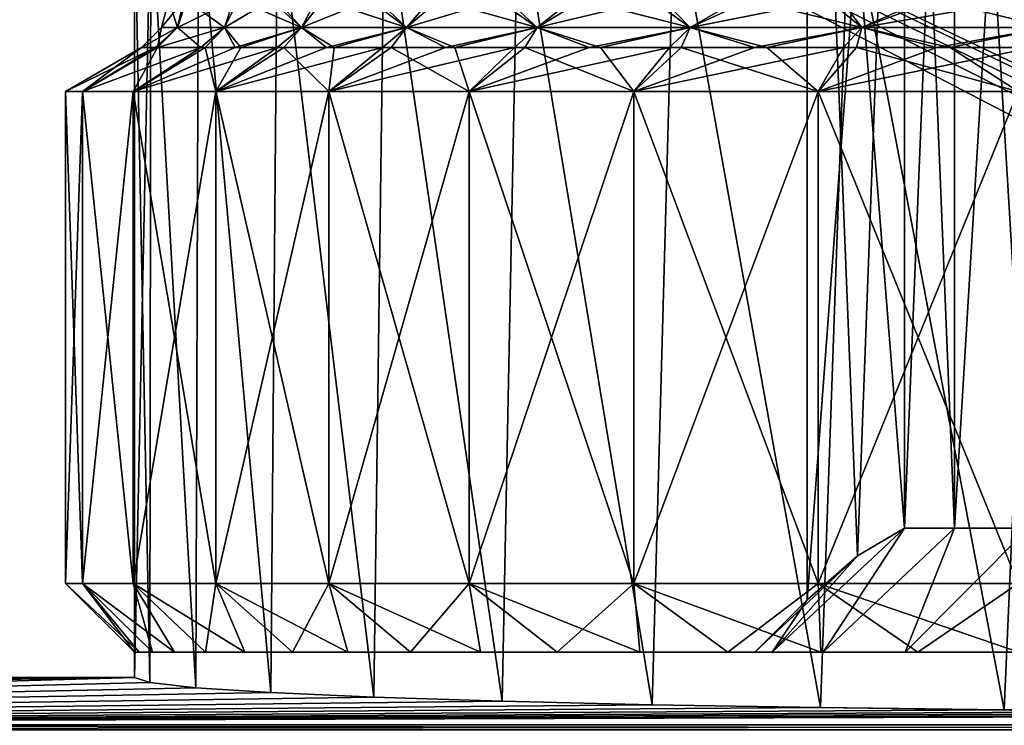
# Model space of a CAD drawing. Header units: metres. Extents: x -104 to 104, y -111 to 38.
# Tile 449 of 656: x -86.83 to -79.69, y 10.47 to 15.59. Entities that reach past the tile are written whole.
import ezdxf

# ---------------------------------------------------------------- set-up
doc = ezdxf.new("R2010")
doc.units = ezdxf.units.M
doc.layers.add('solid_509367_AD153', color=7, linetype='CONTINUOUS')

msp = doc.modelspace()

# ---------------------------------------------------------------- linework, layer by layer
at = {"layer": 'solid_509367_AD153'}
for points in [[(-80.414101, 11.9, 1.220577), (-81.118805, 20.799999), (-80.414101, 20.799999, 1.220577)], [(-81.118805, 11.381198), (-80.414101, 20.799999, -1.220577), (-81.118805, 20.799999)], [(-80.755348, 11.6984, 0.629519), (-81.118805, 11.381198), (-81.118805, 20.799999)], [(-80.755348, 11.6984, 0.629519), (-81.118805, 20.799999), (-80.414101, 11.9, 1.220577)], [(-80.754219, 11.699223, -0.631477), (-80.414101, 20.799999, -1.220577), (-81.118805, 11.381198)], [(-80.754219, 11.699223, -0.631477), (-80.414101, 11.9, -1.220577), (-80.414101, 20.799999, -1.220577)], [(-80.414101, 11.9, 1.220577), (-80.414101, 20.799999, 1.220577), (-80.050865, 20.799999, 2.049639)], [(-80.050705, 11.9, 2.05), (-80.414101, 11.9, 1.220577), (-80.050865, 20.799999, 2.049639)], [(-80.050705, 11.9, -2.05), (-80.050865, 20.799999, -2.049639), (-80.414101, 20.799999, -1.220577)], [(-80.414101, 11.9, -1.220577), (-80.050705, 11.9, -2.05), (-80.414101, 20.799999, -1.220577)], [(-80.050705, 11.9, 2.05), (-80.050865, 20.799999, 2.049639), (-79.514099, 20.799999, 2.779423)], [(-79.514099, 11.9, -2.779423), (-79.514099, 20.799999, -2.779423), (-80.050865, 20.799999, -2.049639)], [(-80.050705, 11.9, -2.05), (-79.514099, 11.9, -2.779423), (-80.050865, 20.799999, -2.049639)], [(-79.514099, 11.9, 2.779423), (-80.050705, 11.9, 2.05), (-79.514099, 20.799999, 2.779423)], [(-88.5, -7.5, -19), (-88.5, 19.5, -19), (88.5, 19.5, -19)], [(-36.57795, -7.5, -19), (-88.5, -7.5, -19), (88.5, 19.5, -19)], [(-88.5, 19.5, 19), (-22.036695, 13.796837, 19), (-20.601435, 15.860655, 19)], [(-88.5, 19.5, 19), (-23.262661, 11.611843, 19), (-22.036695, 13.796837, 19)], [(-88.5, 19.5, 19), (-24.274422, 9.313841, 19), (-23.262661, 11.611843, 19)], [(-88.5, 19.5, 19), (-25.057833, 6.933899, 19), (-24.274422, 9.313841, 19)], [(-88.5, 19.5, 19), (-25.610046, 4.486145, 19), (-25.057833, 6.933899, 19)], [(-88.5, 19.5, 19), (-25.922733, 1.996398, 19), (-25.610046, 4.486145, 19)], [(-88.5, 19.5, 19), (-25.994944, -0.508141, 19), (-25.922733, 1.996398, 19)], [(-88.5, 19.5, 19), (-28.25597, -9.176244, 19), (-25.994944, -0.508141, 19)], [(-88.5, 19.5, 19), (-30.260374, -8.449453, 19), (-28.25597, -9.176244, 19)], [(-88.5, 19.5, 19), (-32.333549, -7.923218, 19), (-30.260374, -8.449453, 19)], [(-88.5, 19.5, 19), (-34.437721, -7.607192, 19), (-32.333549, -7.923218, 19)], [(-88.5, 19.5, 19), (-36.57795, -7.5, 19), (-34.437721, -7.607192, 19)], [(-88.5, 19.5, 19), (-88.5, -7.5, 19), (-36.57795, -7.5, 19)], [(-85.881882, 16.5, 1.487333), (-85.887772, 10.780373, 1.455325), (-86, 10.818481)], [(-86, 16.5), (-86, 10.818481), (-85.887772, 10.780373, -1.455327)], [(-85.881882, 16.5, 1.487333), (-86, 10.818481), (-86, 16.5)], [(-86, 16.5), (-85.887772, 10.780373, -1.455327), (-85.881882, 16.5, -1.487333)], [(-85.881882, 16.5, 1.487333), (-85.555473, 10.743308, 2.87075), (-85.887772, 10.780373, 1.455325)], [(-85.881882, 16.5, -1.487333), (-85.887772, 10.780373, -1.455327), (-85.555473, 10.743308, -2.870752)], [(-85.535477, 16.5, 2.932928), (-85.555473, 10.743308, 2.87075), (-85.881882, 16.5, 1.487333)], [(-85.881882, 16.5, -1.487333), (-85.555473, 10.743308, -2.870752), (-85.535477, 16.5, -2.932928)], [(-85.535477, 16.5, 2.932928), (-85.010239, 10.707937, 4.221489), (-85.555473, 10.743308, 2.87075)], [(-85.535477, 16.5, -2.932928), (-85.555473, 10.743308, -2.870752), (-85.010239, 10.707937, -4.221493)], [(-84.962944, 16.5, 4.315154), (-85.010239, 10.707937, 4.221489), (-85.535477, 16.5, 2.932928)], [(-85.535477, 16.5, -2.932928), (-85.010239, 10.707937, -4.221493), (-84.962944, 16.5, -4.315154)], [(-84.962944, 16.5, 4.315154), (-84.263023, 10.67509, 5.475904), (-85.010239, 10.707937, 4.221489)], [(-84.962944, 16.5, -4.315154), (-85.010239, 10.707937, -4.221493), (-84.263016, 10.67509, -5.475909)], [(-84.185692, 16.5, 5.582286), (-84.263023, 10.67509, 5.475904), (-84.962944, 16.5, 4.315154)], [(-84.962944, 16.5, -4.315154), (-84.263016, 10.67509, -5.475909), (-84.185692, 16.5, -5.582286)], [(-84.185692, 16.5, 5.582286), (-83.332382, 10.645646, 6.600296), (-84.263023, 10.67509, 5.475904)], [(-84.185692, 16.5, -5.582286), (-84.263016, 10.67509, -5.475909), (-83.332375, 10.645646, -6.600302)], [(-83.217514, 16.5, 6.717515), (-83.332382, 10.645646, 6.600296), (-84.185692, 16.5, 5.582286)], [(-84.185692, 16.5, -5.582286), (-83.332375, 10.645646, -6.600302), (-83.217514, 16.5, -6.717515)], [(-83.217514, 16.5, 6.717515), (-82.243439, 10.620338, 7.566755), (-83.332382, 10.645646, 6.600296)], [(-83.217514, 16.5, -6.717515), (-83.332375, 10.645646, -6.600302), (-82.243431, 10.620338, -7.566761)], [(-82.082283, 16.5, 7.685693), (-82.243439, 10.620338, 7.566755), (-83.217514, 16.5, 6.717515)], [(-83.217514, 16.5, -6.717515), (-82.243431, 10.620338, -7.566761), (-82.082283, 16.5, -7.685693)], [(-82.082283, 16.5, 7.685693), (-81.022224, 10.59971, 8.354503), (-82.243439, 10.620338, 7.566755)], [(-82.082283, 16.5, -7.685693), (-82.243431, 10.620338, -7.566761), (-81.022217, 10.59971, -8.354507)], [(-80.815155, 16.5, 8.462941), (-81.022224, 10.59971, 8.354503), (-82.082283, 16.5, 7.685693)], [(-82.082283, 16.5, -7.685693), (-81.022217, 10.59971, -8.354507), (-80.815155, 16.5, -8.462941)], [(-80.815155, 16.5, 8.462941), (-79.689644, 10.584156, 8.94853), (-81.022224, 10.59971, 8.354503)], [(-80.815155, 16.5, -8.462941), (-81.022217, 10.59971, -8.354507), (-79.689629, 10.584156, -8.948534)], [(-79.43293, 16.5, 9.035478), (-79.689644, 10.584156, 8.94853), (-80.815155, 16.5, 8.462941)], [(-80.815155, 16.5, -8.462941), (-79.689629, 10.584156, -8.948534), (-79.43293, 16.5, -9.035478)], [(-79.43293, 16.5, 9.035478), (-78.659668, 10.596139, 9.251261), (-79.689644, 10.584156, 8.94853)], [(-85.803589, 15.530939), (-85.75, 15.73094), (-85.641106, 15.73094, -1.415149)], [(-85.689049, 15.530939, 1.455402), (-85.75, 15.73094), (-85.803589, 15.530939)], [(-85.689049, 15.530939, -1.455402), (-85.803589, 15.530939), (-85.641106, 15.73094, -1.415149)], [(-85.689049, 15.530939, 1.455402), (-85.623672, 15.73094, 1.523517), (-85.75, 15.73094)], [(-85.348244, 15.530939, 2.874968), (-85.623672, 15.73094, 1.523517), (-85.689049, 15.530939, 1.455402)], [(-85.689049, 15.530939, -1.455402), (-85.641106, 15.73094, -1.415149), (-85.282127, 15.73094, -2.904611)], [(-85.689049, 15.530939, -1.455402), (-85.282127, 15.73094, -2.904611), (-85.348244, 15.530939, -2.874968)], [(-85.348244, 15.530939, 2.874968), (-85.248291, 15.73094, 3.00497), (-85.623672, 15.73094, 1.523517)], [(-84.789558, 15.530939, 4.223742), (-85.248291, 15.73094, 3.00497), (-85.348244, 15.530939, 2.874968)], [(-85.348244, 15.530939, -2.874968), (-85.282127, 15.73094, -2.904611), (-85.011024, 15.73094, -3.622847)], [(-85.348244, 15.530939, -2.874968), (-85.011024, 15.73094, -3.622847), (-84.789558, 15.530939, -4.223742)], [(-84.789558, 15.530939, 4.223742), (-84.969048, 15.73094, 3.719902), (-85.248291, 15.73094, 3.00497)], [(-84.789558, 15.530939, -4.223742), (-85.011024, 15.73094, -3.622847), (-84.681091, 15.73094, -4.31651)], [(-84.789558, 15.530939, 4.223742), (-84.631477, 15.73094, 4.409265), (-84.969048, 15.73094, 3.719902)], [(-84.026764, 15.530939, 5.468513), (-84.631477, 15.73094, 4.409265), (-84.789558, 15.530939, 4.223742)], [(-84.789558, 15.530939, -4.223742), (-84.681091, 15.73094, -4.31651), (-84.294647, 15.73094, -4.980559)], [(-84.789558, 15.530939, -4.223742), (-84.294647, 15.73094, -4.980559), (-84.026764, 15.530939, -5.468513)], [(-84.026764, 15.530939, 5.468513), (-84.238228, 15.73094, 5.06777), (-84.631477, 15.73094, 4.409265)], [(-84.026764, 15.530939, -5.468513), (-84.294647, 15.73094, -4.980559), (-83.854599, 15.73094, -5.610026)], [(-84.026764, 15.530939, 5.468513), (-83.791458, 15.73094, 5.691847), (-84.238228, 15.73094, 5.06777)], [(-83.078629, 15.530939, 6.578632), (-83.791458, 15.73094, 5.691847), (-84.026764, 15.530939, 5.468513)], [(-84.026764, 15.530939, -5.468513), (-83.854599, 15.73094, -5.610026), (-83.364113, 15.73094, -6.200522)], [(-84.026764, 15.530939, -5.468513), (-83.364113, 15.73094, -6.200522), (-83.078629, 15.530939, -6.578632)], [(-83.078629, 15.530939, 6.578632), (-83.294022, 15.73094, 6.277238), (-83.791458, 15.73094, 5.691847)], [(-83.078629, 15.530939, -6.578632), (-83.364113, 15.73094, -6.200522), (-82.826111, 15.73094, -6.748541)], [(-83.078629, 15.530939, 6.578632), (-82.749809, 15.73094, 6.819262), (-83.294022, 15.73094, 6.277238)], [(-81.968513, 15.530939, 7.526762), (-82.749809, 15.73094, 6.819262), (-83.078629, 15.530939, 6.578632)], [(-83.078629, 15.530939, -6.578632), (-82.826111, 15.73094, -6.748541), (-82.244247, 15.73094, -7.250248)], [(-83.078629, 15.530939, -6.578632), (-82.244247, 15.73094, -7.250248), (-81.968513, 15.530939, -7.526762)], [(-81.968513, 15.530939, 7.526762), (-82.162605, 15.73094, 7.314189), (-82.749809, 15.73094, 6.819262)], [(-81.968513, 15.530939, -7.526762), (-82.244247, 15.73094, -7.250248), (-81.623047, 15.73094, -7.701744)], [(-81.968513, 15.530939, 7.526762), (-81.536278, 15.73094, 7.758762), (-82.162605, 15.73094, 7.314189)], [(-80.72374, 15.530939, 8.289559), (-81.536278, 15.73094, 7.758762), (-81.968513, 15.530939, 7.526762)], [(-81.968513, 15.530939, -7.526762), (-81.623047, 15.73094, -7.701744), (-80.966751, 15.73094, -8.100039)], [(-81.968513, 15.530939, -7.526762), (-80.966751, 15.73094, -8.100039), (-80.72374, 15.530939, -8.289559)], [(-80.72374, 15.530939, 8.289559), (-80.87516, 15.73094, 8.149875), (-81.536278, 15.73094, 7.758762)], [(-80.72374, 15.530939, -8.289559), (-80.966751, 15.73094, -8.100039), (-80.27935, 15.73094, -8.442691)], [(-80.72374, 15.530939, 8.289559), (-80.184021, 15.73094, 8.484719), (-80.87516, 15.73094, 8.149875)], [(-79.374969, 15.530939, 8.84824), (-80.184021, 15.73094, 8.484719), (-80.72374, 15.530939, 8.289559)], [(-80.72374, 15.530939, -8.289559), (-80.27935, 15.73094, -8.442691), (-79.565727, 15.73094, -8.727189)], [(-80.72374, 15.530939, -8.289559), (-79.565727, 15.73094, -8.727189), (-79.374969, 15.530939, -8.84824)], [(-79.374969, 15.530939, 8.84824), (-79.46756, 15.73094, 8.761054), (-80.184021, 15.73094, 8.484719)], [(-85.803589, 15.530939), (-85.949997, 15.38453), (-85.833496, 15.384529, 1.479324)], [(-85.689049, 15.530939, -1.455402), (-85.850021, 15.384529, -1.370991), (-85.949997, 15.38453)], [(-85.689049, 15.530939, -1.455402), (-85.949997, 15.38453), (-85.803589, 15.530939)], [(-85.689049, 15.530939, -1.455402), (-85.519981, 15.38453, -2.818227), (-85.850021, 15.384529, -1.370991)], [(-85.348244, 15.530939, 2.874968), (-85.833496, 15.384529, 1.479324), (-85.487099, 15.384531, 2.921392)], [(-85.689049, 15.530939, 1.455402), (-85.803589, 15.530939), (-85.833496, 15.384529, 1.479324)], [(-85.348244, 15.530939, 2.874968), (-85.689049, 15.530939, 1.455402), (-85.833496, 15.384529, 1.479324)], [(-85.689049, 15.530939, -1.455402), (-85.348244, 15.530939, -2.874968), (-85.519981, 15.38453, -2.818227)], [(-85.348244, 15.530939, -2.874968), (-85.27002, 15.38453, -3.519839), (-85.519981, 15.38453, -2.818227)], [(-85.348244, 15.530939, 2.874968), (-85.487099, 15.384531, 2.921392), (-85.229195, 15.38453, 3.619896)], [(-84.789558, 15.530939, 4.223742), (-85.348244, 15.530939, 2.874968), (-85.229195, 15.38453, 3.619896)], [(-85.348244, 15.530939, -2.874968), (-84.789558, 15.530939, -4.223742), (-85.27002, 15.38453, -3.519839)], [(-84.789558, 15.530939, -4.223742), (-84.965256, 15.38453, -4.200224), (-85.27002, 15.38453, -3.519839)], [(-84.789558, 15.530939, 4.223742), (-85.229195, 15.38453, 3.619896), (-84.916824, 15.38453, 4.296467)], [(-84.789558, 15.530939, -4.223742), (-84.607758, 15.38453, -4.854555), (-84.965256, 15.38453, -4.200224)], [(-84.789558, 15.530939, 4.223742), (-84.916824, 15.38453, 4.296467), (-84.55249, 15.38453, 4.945695)], [(-84.026764, 15.530939, 5.468513), (-84.789558, 15.530939, 4.223742), (-84.55249, 15.38453, 4.945695)], [(-84.789558, 15.530939, -4.223742), (-84.026764, 15.530939, -5.468513), (-84.607758, 15.38453, -4.854555)], [(-84.026764, 15.530939, -5.468513), (-84.199791, 15.38453, -5.478656), (-84.607758, 15.38453, -4.854555)], [(-84.026764, 15.530939, 5.468513), (-84.55249, 15.38453, 4.945695), (-84.138092, 15.38453, 5.564351)], [(-84.026764, 15.530939, -5.468513), (-83.744202, 15.38453, -6.068279), (-84.199791, 15.38453, -5.478656)], [(-84.026764, 15.530939, 5.468513), (-84.138092, 15.38453, 5.564351), (-83.675774, 15.38453, 6.149049)], [(-83.078629, 15.530939, 6.578632), (-84.026764, 15.530939, 5.468513), (-83.675774, 15.38453, 6.149049)], [(-84.026764, 15.530939, -5.468513), (-83.078629, 15.530939, -6.578632), (-83.744202, 15.38453, -6.068279)], [(-83.078629, 15.530939, -6.578632), (-83.243576, 15.38453, -6.620171), (-83.744202, 15.38453, -6.068279)], [(-83.078629, 15.530939, 6.578632), (-83.675774, 15.38453, 6.149049), (-83.168655, 15.38453, 6.695637)], [(-83.078629, 15.530939, -6.578632), (-82.700668, 15.38453, -7.131211), (-83.243576, 15.38453, -6.620171)], [(-83.078629, 15.530939, 6.578632), (-83.168655, 15.38453, 6.695637), (-82.620193, 15.38453, 7.200397)], [(-81.968513, 15.530939, 7.526762), (-83.078629, 15.530939, 6.578632), (-82.620193, 15.38453, 7.200397)], [(-83.078629, 15.530939, -6.578632), (-81.968513, 15.530939, -7.526762), (-82.700668, 15.38453, -7.131211)], [(-81.968513, 15.530939, -7.526762), (-82.119156, 15.38453, -7.597867), (-82.700668, 15.38453, -7.131211)], [(-81.968513, 15.530939, 7.526762), (-82.620193, 15.38453, 7.200397), (-82.033661, 15.38453, 7.660361)], [(-81.968513, 15.530939, -7.526762), (-81.503021, 15.38453, -8.016998), (-82.119156, 15.38453, -7.597867)], [(-81.968513, 15.530939, 7.526762), (-82.033661, 15.38453, 7.660361), (-81.412575, 15.38453, 8.072738)], [(-80.72374, 15.530939, 8.289559), (-81.968513, 15.530939, 7.526762), (-81.412575, 15.38453, 8.072738)], [(-81.968513, 15.530939, -7.526762), (-80.72374, 15.530939, -8.289559), (-81.503021, 15.38453, -8.016998)], [(-80.72374, 15.530939, -8.289559), (-80.855789, 15.38453, -8.386276), (-81.503021, 15.38453, -8.016998)], [(-80.72374, 15.530939, 8.289559), (-81.412575, 15.38453, 8.072738), (-80.760933, 15.38453, 8.434867)], [(-80.72374, 15.530939, -8.289559), (-80.181091, 15.38453, -8.703565), (-80.855789, 15.38453, -8.386276)], [(-80.72374, 15.530939, 8.289559), (-80.760933, 15.38453, 8.434867), (-80.082932, 15.38453, 8.744431)], [(-79.374969, 15.530939, 8.84824), (-80.72374, 15.530939, 8.289559), (-80.082932, 15.38453, 8.744431)], [(-80.72374, 15.530939, -8.289559), (-79.374969, 15.530939, -8.84824), (-80.181091, 15.38453, -8.703565)], [(-79.374969, 15.530939, -8.84824), (-79.483475, 15.38453, -8.966681), (-80.181091, 15.38453, -8.703565)], [(-79.374969, 15.530939, 8.84824), (-80.082932, 15.38453, 8.744431), (-79.382645, 15.38453, 8.999603)], [(-86.5, 15.066987), (-86.376884, 15.066987, 1.564345), (-85.949997, 15.38453)], [(-85.850021, 15.384529, -1.370991), (-86.5, 15.066987), (-85.949997, 15.38453)], [(-86.376884, 15.066987, -1.564345), (-86.5, 15.066987), (-85.850021, 15.384529, -1.370991)], [(-86.376884, 15.066987, 1.564345), (-85.833496, 15.384529, 1.479324), (-85.949997, 15.38453)], [(-86.376884, 15.066987, -1.564345), (-85.850021, 15.384529, -1.370991), (-85.519981, 15.38453, -2.818227)], [(-86.010567, 15.066987, -3.09017), (-86.376884, 15.066987, -1.564345), (-85.519981, 15.38453, -2.818227)], [(-86.376884, 15.066987, 1.564345), (-86.010567, 15.066987, 3.09017), (-85.833496, 15.384529, 1.479324)], [(-86.010567, 15.066987, 3.09017), (-85.487099, 15.384531, 2.921392), (-85.833496, 15.384529, 1.479324)], [(-86.010567, 15.066987, 3.09017), (-85.410065, 15.066987, 4.539905), (-85.487099, 15.384531, 2.921392)], [(-86.010567, 15.066987, -3.09017), (-85.27002, 15.38453, -3.519839), (-84.965256, 15.38453, -4.200224)], [(-85.410065, 15.066987, -4.539905), (-86.010567, 15.066987, -3.09017), (-84.965256, 15.38453, -4.200224)], [(-86.010567, 15.066987, -3.09017), (-85.519981, 15.38453, -2.818227), (-85.27002, 15.38453, -3.519839)], [(-85.410065, 15.066987, 4.539905), (-85.229195, 15.38453, 3.619896), (-85.487099, 15.384531, 2.921392)], [(-85.410065, 15.066987, 4.539905), (-84.916824, 15.38453, 4.296467), (-85.229195, 15.38453, 3.619896)], [(-85.410065, 15.066987, 4.539905), (-84.590172, 15.066987, 5.877852), (-84.916824, 15.38453, 4.296467)], [(-85.410065, 15.066987, -4.539905), (-84.607758, 15.38453, -4.854555), (-84.199791, 15.38453, -5.478656)], [(-84.590172, 15.066987, -5.877852), (-85.410065, 15.066987, -4.539905), (-84.199791, 15.38453, -5.478656)], [(-85.410065, 15.066987, -4.539905), (-84.965256, 15.38453, -4.200224), (-84.607758, 15.38453, -4.854555)], [(-84.590172, 15.066987, 5.877852), (-84.55249, 15.38453, 4.945695), (-84.916824, 15.38453, 4.296467)], [(-84.590172, 15.066987, 5.877852), (-84.138092, 15.38453, 5.564351), (-84.55249, 15.38453, 4.945695)], [(-84.590172, 15.066987, 5.877852), (-83.571068, 15.066987, 7.071068), (-84.138092, 15.38453, 5.564351)], [(-84.590172, 15.066987, -5.877852), (-83.744202, 15.38453, -6.068279), (-83.243576, 15.38453, -6.620171)], [(-83.571068, 15.066987, -7.071068), (-84.590172, 15.066987, -5.877852), (-83.243576, 15.38453, -6.620171)], [(-84.590172, 15.066987, -5.877852), (-84.199791, 15.38453, -5.478656), (-83.744202, 15.38453, -6.068279)], [(-83.571068, 15.066987, 7.071068), (-83.675774, 15.38453, 6.149049), (-84.138092, 15.38453, 5.564351)], [(-83.571068, 15.066987, 7.071068), (-83.168655, 15.38453, 6.695637), (-83.675774, 15.38453, 6.149049)], [(-83.571068, 15.066987, 7.071068), (-82.377853, 15.066987, 8.09017), (-83.168655, 15.38453, 6.695637)], [(-83.571068, 15.066987, -7.071068), (-82.700668, 15.38453, -7.131211), (-82.119156, 15.38453, -7.597867)], [(-82.377853, 15.066987, -8.09017), (-83.571068, 15.066987, -7.071068), (-82.119156, 15.38453, -7.597867)], [(-83.571068, 15.066987, -7.071068), (-83.243576, 15.38453, -6.620171), (-82.700668, 15.38453, -7.131211)], [(-82.377853, 15.066987, 8.09017), (-82.620193, 15.38453, 7.200397), (-83.168655, 15.38453, 6.695637)], [(-82.377853, 15.066987, 8.09017), (-82.033661, 15.38453, 7.660361), (-82.620193, 15.38453, 7.200397)], [(-82.377853, 15.066987, 8.09017), (-81.039902, 15.066987, 8.910066), (-82.033661, 15.38453, 7.660361)], [(-82.377853, 15.066987, -8.09017), (-81.503021, 15.38453, -8.016998), (-80.855789, 15.38453, -8.386276)], [(-81.039902, 15.066987, -8.910066), (-82.377853, 15.066987, -8.09017), (-80.855789, 15.38453, -8.386276)], [(-82.377853, 15.066987, -8.09017), (-82.119156, 15.38453, -7.597867), (-81.503021, 15.38453, -8.016998)], [(-81.039902, 15.066987, 8.910066), (-81.412575, 15.38453, 8.072738), (-82.033661, 15.38453, 7.660361)], [(-81.039902, 15.066987, 8.910066), (-80.760933, 15.38453, 8.434867), (-81.412575, 15.38453, 8.072738)], [(-81.039902, 15.066987, 8.910066), (-79.590172, 15.066987, 9.510565), (-80.760933, 15.38453, 8.434867)], [(-81.039902, 15.066987, -8.910066), (-80.181091, 15.38453, -8.703565), (-79.483475, 15.38453, -8.966681)], [(-79.590172, 15.066987, -9.510565), (-81.039902, 15.066987, -8.910066), (-79.483475, 15.38453, -8.966681)], [(-81.039902, 15.066987, -8.910066), (-80.855789, 15.38453, -8.386276), (-80.181091, 15.38453, -8.703565)], [(-79.590172, 15.066987, 9.510565), (-80.082932, 15.38453, 8.744431), (-80.760933, 15.38453, 8.434867)], [(-79.590172, 15.066987, 9.510565), (-79.382645, 15.38453, 8.999603), (-80.082932, 15.38453, 8.744431)], [(-86.376884, 11.5, 1.564345), (-86.376884, 15.066987, 1.564345), (-86.5, 15.066987)], [(-86.5, 11.5), (-86.376884, 11.5, 1.564345), (-86.5, 15.066987)], [(-86.376884, 15.066987, -1.564345), (-86.5, 11.5), (-86.5, 15.066987)], [(-86.376884, 11.5, -1.564345), (-86.5, 11.5), (-86.376884, 15.066987, -1.564345)], [(-86.010567, 11.5, 3.09017), (-86.010567, 15.066987, 3.09017), (-86.376884, 15.066987, 1.564345)], [(-86.376884, 11.5, 1.564345), (-86.010567, 11.5, 3.09017), (-86.376884, 15.066987, 1.564345)], [(-86.376884, 11.5, -1.564345), (-86.376884, 15.066987, -1.564345), (-86.010567, 15.066987, -3.09017)], [(-86.010567, 11.5, -3.09017), (-86.376884, 11.5, -1.564345), (-86.010567, 15.066987, -3.09017)], [(-85.410065, 11.5, 4.539905), (-85.410065, 15.066987, 4.539905), (-86.010567, 15.066987, 3.09017)], [(-86.010567, 11.5, 3.09017), (-85.410065, 11.5, 4.539905), (-86.010567, 15.066987, 3.09017)], [(-86.010567, 11.5, -3.09017), (-86.010567, 15.066987, -3.09017), (-85.410065, 15.066987, -4.539905)], [(-85.410065, 11.5, -4.539905), (-86.010567, 11.5, -3.09017), (-85.410065, 15.066987, -4.539905)], [(-84.590172, 11.5, 5.877852), (-84.590172, 15.066987, 5.877852), (-85.410065, 15.066987, 4.539905)], [(-85.410065, 11.5, 4.539905), (-84.590172, 11.5, 5.877852), (-85.410065, 15.066987, 4.539905)], [(-85.410065, 11.5, -4.539905), (-85.410065, 15.066987, -4.539905), (-84.590172, 15.066987, -5.877852)], [(-84.590172, 11.5, -5.877852), (-85.410065, 11.5, -4.539905), (-84.590172, 15.066987, -5.877852)], [(-83.571068, 11.5, 7.071068), (-83.571068, 15.066987, 7.071068), (-84.590172, 15.066987, 5.877852)], [(-84.590172, 11.5, 5.877852), (-83.571068, 11.5, 7.071068), (-84.590172, 15.066987, 5.877852)], [(-84.590172, 11.5, -5.877852), (-84.590172, 15.066987, -5.877852), (-83.571068, 15.066987, -7.071068)], [(-83.571068, 11.5, -7.071068), (-84.590172, 11.5, -5.877852), (-83.571068, 15.066987, -7.071068)], [(-82.377853, 11.5, 8.09017), (-82.377853, 15.066987, 8.09017), (-83.571068, 15.066987, 7.071068)], [(-83.571068, 11.5, 7.071068), (-82.377853, 11.5, 8.09017), (-83.571068, 15.066987, 7.071068)], [(-83.571068, 11.5, -7.071068), (-83.571068, 15.066987, -7.071068), (-82.377853, 15.066987, -8.09017)], [(-82.377853, 11.5, -8.09017), (-83.571068, 11.5, -7.071068), (-82.377853, 15.066987, -8.09017)], [(-81.039902, 11.5, 8.910066), (-81.039902, 15.066987, 8.910066), (-82.377853, 15.066987, 8.09017)], [(-82.377853, 11.5, 8.09017), (-81.039902, 11.5, 8.910066), (-82.377853, 15.066987, 8.09017)], [(-82.377853, 11.5, -8.09017), (-82.377853, 15.066987, -8.09017), (-81.039902, 15.066987, -8.910066)], [(-81.039902, 11.5, -8.910066), (-82.377853, 11.5, -8.09017), (-81.039902, 15.066987, -8.910066)], [(-79.590172, 11.5, 9.510565), (-79.590172, 15.066987, 9.510565), (-81.039902, 15.066987, 8.910066)], [(-81.039902, 11.5, 8.910066), (-79.590172, 11.5, 9.510565), (-81.039902, 15.066987, 8.910066)], [(-81.039902, 11.5, -8.910066), (-81.039902, 15.066987, -8.910066), (-79.590172, 15.066987, -9.510565)], [(-79.590172, 11.5, -9.510565), (-81.039902, 11.5, -8.910066), (-79.590172, 15.066987, -9.510565)], [(-80.414101, 11.9, -1.220577), (-81.374695, 11, -1.112097), (-81.004807, 11, -2.169196)], [(-80.754219, 11.699223, -0.631477), (-81.374695, 11, -1.112097), (-80.414101, 11.9, -1.220577)], [(-80.414101, 11.9, 1.220577), (-81.004807, 11, 2.169196), (-81.374695, 11, 1.112097)], [(-80.755348, 11.6984, 0.629519), (-80.414101, 11.9, 1.220577), (-81.374695, 11, 1.112097)], [(-80.050705, 11.9, -2.05), (-81.004807, 11, -2.169196), (-80.408852, 11, -3.117648)], [(-80.414101, 11.9, -1.220577), (-81.004807, 11, -2.169196), (-80.050705, 11.9, -2.05)], [(-80.050705, 11.9, 2.05), (-80.408852, 11, 3.117648), (-81.004807, 11, 2.169196)], [(-80.050705, 11.9, 2.05), (-81.004807, 11, 2.169196), (-80.414101, 11.9, 1.220577)], [(-79.514099, 11.9, -2.779423), (-80.408852, 11, -3.117648), (-79.617065, 11, -3.909419)], [(-80.050705, 11.9, -2.05), (-80.408852, 11, -3.117648), (-79.514099, 11.9, -2.779423)], [(-79.514099, 11.9, 2.779423), (-79.617065, 11, 3.909419), (-80.408852, 11, 3.117648)], [(-79.514099, 11.9, 2.779423), (-80.408852, 11, 3.117648), (-80.050705, 11.9, 2.05)], [(-80.755348, 11.6984, 0.629519), (-81.374695, 11, 1.112097), (-81.5, 11)], [(-80.755348, 11.6984, 0.629519), (-81.5, 11), (-81.118805, 11.381198)], [(-80.754219, 11.699223, -0.631477), (-81.118805, 11.381198), (-81.374695, 11, -1.112097)], [(-85.967163, 11, 0.787156), (-86.376884, 11.5, 1.564345), (-86.5, 11.5)], [(-85.967163, 11, 0.787156), (-86.5, 11.5), (-86, 11)], [(-86.376884, 11.5, -1.564345), (-86, 11), (-86.5, 11.5)], [(-85.709145, 11, 2.332071), (-86.010567, 11.5, 3.09017), (-86.376884, 11.5, 1.564345)], [(-85.87043, 11, 1.563649), (-86.376884, 11.5, 1.564345), (-85.967163, 11, 0.787156)], [(-85.709145, 11, 2.332071), (-86.376884, 11.5, 1.564345), (-85.87043, 11, 1.563649)], [(-86.376884, 11.5, -1.564345), (-85.967163, 11, -0.787156), (-86, 11)], [(-86.376884, 11.5, -1.564345), (-85.87043, 11, -1.563649), (-85.967163, 11, -0.787156)], [(-86.010567, 11.5, -3.09017), (-85.87043, 11, -1.563649), (-86.376884, 11.5, -1.564345)], [(-85.199692, 11, 3.81604), (-85.410065, 11.5, 4.539905), (-86.010567, 11.5, 3.09017)], [(-85.48526, 11, 3.084645), (-86.010567, 11.5, 3.09017), (-85.709145, 11, 2.332071)], [(-85.199692, 11, 3.81604), (-86.010567, 11.5, 3.09017), (-85.48526, 11, 3.084645)], [(-86.010567, 11.5, -3.09017), (-85.48526, 11, -3.084645), (-85.709145, 11, -2.332071)], [(-85.410065, 11.5, -4.539905), (-85.48526, 11, -3.084645), (-86.010567, 11.5, -3.09017)], [(-86.010567, 11.5, -3.09017), (-85.709145, 11, -2.332071), (-85.87043, 11, -1.563649)], [(-85.410065, 11.5, -4.539905), (-85.199692, 11, -3.81604), (-85.48526, 11, -3.084645)], [(-84.452942, 11, 5.195917), (-84.590172, 11.5, 5.877852), (-85.410065, 11.5, 4.539905)], [(-84.855003, 11, 4.5215), (-85.410065, 11.5, 4.539905), (-85.199692, 11, 3.81604)], [(-84.452942, 11, 5.195917), (-85.410065, 11.5, 4.539905), (-84.855003, 11, 4.5215)], [(-85.410065, 11.5, -4.539905), (-84.855003, 11, -4.5215), (-85.199692, 11, -3.81604)], [(-84.590172, 11.5, -5.877852), (-84.855003, 11, -4.5215), (-85.410065, 11.5, -4.539905)], [(-84.590172, 11.5, -5.877852), (-84.452942, 11, -5.195917), (-84.855003, 11, -4.5215)], [(-83.489258, 11, 6.434062), (-83.571068, 11.5, 7.071068), (-84.590172, 11.5, 5.877852)], [(-83.996834, 11, 5.835021), (-84.590172, 11.5, 5.877852), (-84.452942, 11, 5.195917)], [(-83.489258, 11, 6.434062), (-84.590172, 11.5, 5.877852), (-83.996834, 11, 5.835021)], [(-84.590172, 11.5, -5.877852), (-83.996834, 11, -5.835021), (-84.452942, 11, -5.195917)], [(-83.571068, 11.5, -7.071068), (-83.996834, 11, -5.835021), (-84.590172, 11.5, -5.877852)], [(-83.571068, 11.5, -7.071068), (-83.489258, 11, -6.434062), (-83.996834, 11, -5.835021)], [(-82.334915, 11, 7.496704), (-82.377853, 11.5, 8.09017), (-83.571068, 11.5, 7.071068)], [(-82.934174, 11, 6.989377), (-83.571068, 11.5, 7.071068), (-83.489258, 11, 6.434062)], [(-82.334915, 11, 7.496704), (-83.571068, 11.5, 7.071068), (-82.934174, 11, 6.989377)], [(-83.571068, 11.5, -7.071068), (-82.934174, 11, -6.989377), (-83.489258, 11, -6.434062)], [(-82.377853, 11.5, -8.09017), (-82.934174, 11, -6.989377), (-83.571068, 11.5, -7.071068)], [(-82.377853, 11.5, -8.09017), (-82.334915, 11, -7.496704), (-82.934174, 11, -6.989377)], [(-81.021423, 11, 8.354855), (-81.039902, 11.5, 8.910066), (-82.377853, 11.5, 8.09017)], [(-81.696007, 11, 7.953082), (-82.377853, 11.5, 8.09017), (-82.334915, 11, 7.496704)], [(-81.021423, 11, 8.354855), (-82.377853, 11.5, 8.09017), (-81.696007, 11, 7.953082)], [(-82.377853, 11.5, -8.09017), (-81.696007, 11, -7.953082), (-82.334915, 11, -7.496704)], [(-81.039902, 11.5, -8.910066), (-81.696007, 11, -7.953082), (-82.377853, 11.5, -8.09017)], [(-81.039902, 11.5, -8.910066), (-81.021423, 11, -8.354855), (-81.696007, 11, -7.953082)], [(-79.584595, 11, 8.985106), (-79.590172, 11.5, 9.510565), (-81.039902, 11.5, 8.910066)], [(-80.316109, 11, 8.699846), (-81.039902, 11.5, 8.910066), (-81.021423, 11, 8.354855)], [(-79.584595, 11, 8.985106), (-81.039902, 11.5, 8.910066), (-80.316109, 11, 8.699846)], [(-81.039902, 11.5, -8.910066), (-80.316109, 11, -8.699846), (-81.021423, 11, -8.354855)], [(-79.590172, 11.5, -9.510565), (-80.316109, 11, -8.699846), (-81.039902, 11.5, -8.910066)], [(-79.590172, 11.5, -9.510565), (-79.584595, 11, -8.985106), (-80.316109, 11, -8.699846)], [(-81.118805, 11.381198), (-81.5, 11), (-81.374695, 11, -1.112097)], [(-81.374695, 11, 1.112097), (-85.967163, 11, 0.787156), (-86, 11)], [(-81.5, 11), (-86, 11), (-85.967163, 11, -0.787156)], [(-81.374695, 11, 1.112097), (-86, 11), (-81.5, 11)], [(-81.374695, 11, 1.112097), (-85.87043, 11, 1.563649), (-85.967163, 11, 0.787156)], [(-81.374695, 11, -1.112097), (-85.967163, 11, -0.787156), (-85.87043, 11, -1.563649)], [(-81.374695, 11, -1.112097), (-81.5, 11), (-85.967163, 11, -0.787156)], [(-81.004807, 11, 2.169196), (-85.709145, 11, 2.332071), (-85.87043, 11, 1.563649)], [(-81.374695, 11, 1.112097), (-81.004807, 11, 2.169196), (-85.87043, 11, 1.563649)], [(-81.004807, 11, -2.169196), (-85.87043, 11, -1.563649), (-85.709145, 11, -2.332071)], [(-81.004807, 11, -2.169196), (-81.374695, 11, -1.112097), (-85.87043, 11, -1.563649)], [(-80.408852, 11, 3.117648), (-85.48526, 11, 3.084645), (-85.709145, 11, 2.332071)], [(-81.004807, 11, 2.169196), (-80.408852, 11, 3.117648), (-85.709145, 11, 2.332071)], [(-81.004807, 11, -2.169196), (-85.709145, 11, -2.332071), (-85.48526, 11, -3.084645)], [(-80.408852, 11, 3.117648), (-85.199692, 11, 3.81604), (-85.48526, 11, 3.084645)], [(-80.408852, 11, -3.117648), (-85.48526, 11, -3.084645), (-85.199692, 11, -3.81604)], [(-80.408852, 11, -3.117648), (-81.004807, 11, -2.169196), (-85.48526, 11, -3.084645)], [(-78.669685, 11, 4.504706), (-84.855003, 11, 4.5215), (-85.199692, 11, 3.81604)], [(-79.617065, 11, 3.909419), (-78.669685, 11, 4.504706), (-85.199692, 11, 3.81604)], [(-80.408852, 11, 3.117648), (-79.617065, 11, 3.909419), (-85.199692, 11, 3.81604)], [(-79.617065, 11, -3.909419), (-85.199692, 11, -3.81604), (-84.855003, 11, -4.5215)], [(-79.617065, 11, -3.909419), (-80.408852, 11, -3.117648), (-85.199692, 11, -3.81604)], [(-76.5, 11, 4.999864), (-84.452942, 11, 5.195917), (-84.855003, 11, 4.5215)], [(-77.613037, 11, 4.874448), (-76.5, 11, 4.999864), (-84.855003, 11, 4.5215)], [(-78.669685, 11, 4.504706), (-77.613037, 11, 4.874448), (-84.855003, 11, 4.5215)], [(-77.613037, 11, -4.874448), (-84.855003, 11, -4.5215), (-84.452942, 11, -5.195917)], [(-78.669685, 11, -4.504706), (-79.617065, 11, -3.909419), (-84.855003, 11, -4.5215)], [(-77.613037, 11, -4.874448), (-78.669685, 11, -4.504706), (-84.855003, 11, -4.5215)], [(-69.003166, 11, 5.835021), (-83.996834, 11, 5.835021), (-84.452942, 11, 5.195917)], [(-68.547058, 11, 5.195917), (-69.003166, 11, 5.835021), (-84.452942, 11, 5.195917)], [(-76.5, 11, 4.999864), (-68.547058, 11, 5.195917), (-84.452942, 11, 5.195917)], [(-84.452942, 11, -5.195917), (-83.996834, 11, -5.835021), (-68.547058, 11, -5.195917)], [(-76.5, 11, -4.999864), (-84.452942, 11, -5.195917), (-68.547058, 11, -5.195917)], [(-76.5, 11, -4.999864), (-77.613037, 11, -4.874448), (-84.452942, 11, -5.195917)], [(-69.510742, 11, 6.434062), (-83.489258, 11, 6.434062), (-83.996834, 11, 5.835021)], [(-69.003166, 11, 5.835021), (-69.510742, 11, 6.434062), (-83.996834, 11, 5.835021)], [(-83.996834, 11, -5.835021), (-69.003166, 11, -5.835021), (-68.547058, 11, -5.195917)], [(-83.996834, 11, -5.835021), (-83.489258, 11, -6.434062), (-69.003166, 11, -5.835021)], [(-70.065826, 11, 6.989377), (-82.934174, 11, 6.989377), (-83.489258, 11, 6.434062)], [(-69.510742, 11, 6.434062), (-70.065826, 11, 6.989377), (-83.489258, 11, 6.434062)], [(-83.489258, 11, -6.434062), (-69.510742, 11, -6.434062), (-69.003166, 11, -5.835021)], [(-83.489258, 11, -6.434062), (-82.934174, 11, -6.989377), (-69.510742, 11, -6.434062)], [(-70.665085, 11, 7.496704), (-82.334915, 11, 7.496704), (-82.934174, 11, 6.989377)], [(-70.065826, 11, 6.989377), (-70.665085, 11, 7.496704), (-82.934174, 11, 6.989377)], [(-82.934174, 11, -6.989377), (-70.065826, 11, -6.989377), (-69.510742, 11, -6.434062)], [(-82.934174, 11, -6.989377), (-82.334915, 11, -7.496704), (-70.065826, 11, -6.989377)], [(-71.303993, 11, 7.953082), (-81.696007, 11, 7.953082), (-82.334915, 11, 7.496704)], [(-70.665085, 11, 7.496704), (-71.303993, 11, 7.953082), (-82.334915, 11, 7.496704)], [(-82.334915, 11, -7.496704), (-70.665085, 11, -7.496704), (-70.065826, 11, -6.989377)], [(-82.334915, 11, -7.496704), (-81.696007, 11, -7.953082), (-70.665085, 11, -7.496704)], [(-71.978577, 11, 8.354855), (-81.021423, 11, 8.354855), (-81.696007, 11, 7.953082)], [(-71.303993, 11, 7.953082), (-71.978577, 11, 8.354855), (-81.696007, 11, 7.953082)], [(-81.696007, 11, -7.953082), (-71.303993, 11, -7.953082), (-70.665085, 11, -7.496704)], [(-81.696007, 11, -7.953082), (-81.021423, 11, -8.354855), (-71.303993, 11, -7.953082)], [(-72.683891, 11, 8.699846), (-80.316109, 11, 8.699846), (-81.021423, 11, 8.354855)], [(-71.978577, 11, 8.354855), (-72.683891, 11, 8.699846), (-81.021423, 11, 8.354855)], [(-81.021423, 11, -8.354855), (-71.978577, 11, -8.354855), (-71.303993, 11, -7.953082)], [(-81.021423, 11, -8.354855), (-80.316109, 11, -8.699846), (-71.978577, 11, -8.354855)], [(-73.415405, 11, 8.985106), (-79.584595, 11, 8.985106), (-80.316109, 11, 8.699846)], [(-72.683891, 11, 8.699846), (-73.415405, 11, 8.985106), (-80.316109, 11, 8.699846)], [(-80.316109, 11, -8.699846), (-72.683891, 11, -8.699846), (-71.978577, 11, -8.354855)], [(-80.316109, 11, -8.699846), (-79.584595, 11, -8.985106), (-72.683891, 11, -8.699846)], [(-98.216293, 10.652454, 6.340325), (-98.348656, 10.818481), (-86, 10.818481)], [(-86, 10.818481), (-98.348656, 10.818481), (-98.205658, 10.639205, -6.846274)], [(-98.071495, 10.47339, 13.178531), (-98.216293, 10.652454, 6.340325), (-86, 10.818481)], [(-98.205658, 10.639205, -6.846274), (-98.071495, 10.47339, -13.178531), (-86, 10.818481)], [(-98.071495, 10.47339, 13.178531), (-86, 10.818481), (-85.887772, 10.780373, 1.455325)], [(-98.071495, 10.47339, -13.178531), (-85.887772, 10.780373, -1.455327), (-86, 10.818481)], [(-98.071495, 10.47339, 13.178531), (-85.887772, 10.780373, 1.455325), (-85.555473, 10.743308, 2.87075)], [(-98.071495, 10.47339, -13.178531), (-85.555473, 10.743308, -2.870752), (-85.887772, 10.780373, -1.455327)], [(-98.071495, 10.47339, 13.178531), (-85.555473, 10.743308, 2.87075), (-85.010239, 10.707937, 4.221489)], [(-98.071495, 10.47339, -13.178531), (-85.010239, 10.707937, -4.221493), (-85.555473, 10.743308, -2.870752)], [(-98.071495, 10.47339, 13.178531), (-85.010239, 10.707937, 4.221489), (-84.263023, 10.67509, 5.475904)], [(-98.071495, 10.47339, -13.178531), (-84.263016, 10.67509, -5.475909), (-85.010239, 10.707937, -4.221493)], [(-98.071495, 10.47339, 13.178531), (-84.263023, 10.67509, 5.475904), (-83.332382, 10.645646, 6.600296)], [(-98.071495, 10.47339, -13.178531), (-83.332375, 10.645646, -6.600302), (-84.263016, 10.67509, -5.475909)], [(-98.071495, 10.47339, 13.178531), (-83.332382, 10.645646, 6.600296), (-82.243439, 10.620338, 7.566755)], [(-98.071495, 10.47339, -13.178531), (-82.243431, 10.620338, -7.566761), (-83.332375, 10.645646, -6.600302)], [(-98.071495, 10.47339, 13.178531), (-82.243439, 10.620338, 7.566755), (-81.022224, 10.59971, 8.354503)], [(-98.071495, 10.47339, -13.178531), (-81.022217, 10.59971, -8.354507), (-82.243431, 10.620338, -7.566761)], [(-98.071495, 10.47339, 13.178531), (-81.022224, 10.59971, 8.354503), (-79.689644, 10.584156, 8.94853)], [(-98.071495, 10.47339, -13.178531), (-78.789337, 10.569135, -9.522157), (-81.022217, 10.59971, -8.354507)], [(-78.789055, 10.569137, 9.522105), (-98.071495, 10.47339, 13.178531), (-79.689644, 10.584156, 8.94853)], [(-78.789337, 10.569135, -9.522157), (-79.689629, 10.584156, -8.948534), (-81.022217, 10.59971, -8.354507)], [(-78.659668, 10.596139, 9.251261), (-78.789055, 10.569137, 9.522105), (-79.689644, 10.584156, 8.94853)], [(-78.789055, 10.569137, 9.522105), (-77.825615, 10.557696, 9.958957), (-98.071495, 10.47339, 13.178531)], [(-98.071495, 10.47339, -13.178531), (-77.82, 10.557655, -9.960527), (-78.789337, 10.569135, -9.522157)], [(-77.825615, 10.557696, 9.958957), (-76.813522, 10.549942, 10.255089), (-98.071495, 10.47339, 13.178531)], [(-98.071495, 10.47339, -13.178531), (-76.804817, 10.549882, -10.257396), (-77.82, 10.557655, -9.960527)], [(-76.813522, 10.549942, 10.255089), (-75.766975, 10.545978, 10.406508), (-98.071495, 10.47339, 13.178531)], [(-98.071495, 10.47339, -13.178531), (-62.666489, 10.47339, -13.178531), (-76.804817, 10.549882, -10.257396)], [(-73.48246, 10.548132, 10.324211), (-62.666489, 10.47339, 13.178531), (-98.071495, 10.47339, 13.178531)], [(-74.235786, 10.545984, 10.406244), (-73.48246, 10.548132, 10.324211), (-98.071495, 10.47339, 13.178531)], [(-74.997002, 10.545269, 10.433551), (-74.235786, 10.545984, 10.406244), (-98.071495, 10.47339, 13.178531)], [(-75.766975, 10.545978, 10.406508), (-74.997002, 10.545269, 10.433551), (-98.071495, 10.47339, 13.178531)], [(-62.666489, 10.438499, 13.562835), (-98.071495, 10.47339, 13.178531), (-62.666489, 10.47339, 13.178531)], [(-98.066742, 10.438958, 13.559886), (-98.071495, 10.47339, 13.178531), (-62.666489, 10.438499, 13.562835)], [(-98.066734, 10.438925, -13.560106), (-62.666489, 10.47339, -13.178531), (-98.071495, 10.47339, -13.178531)], [(-98.066734, 10.438925, -13.560106), (-62.666489, 10.438499, -13.562838), (-62.666489, 10.47339, -13.178531)]]:
    msp.add_3dface(points, dxfattribs=at)

doc.saveas('drawing.dxf')
